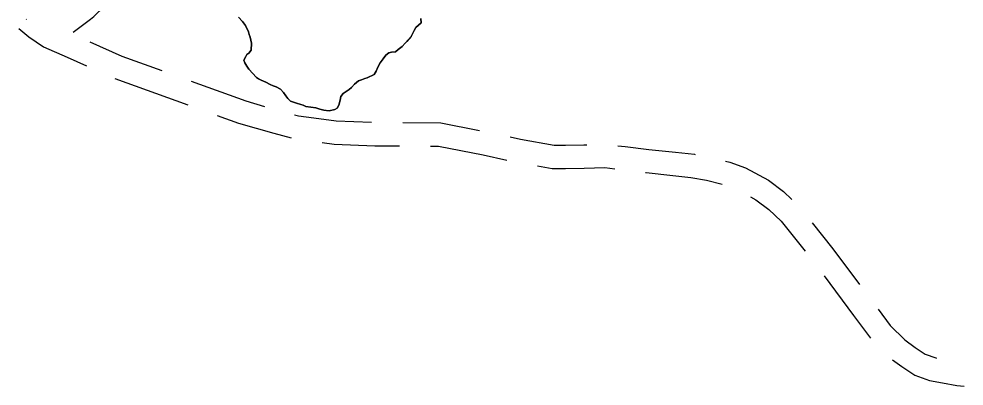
# Model space of a CAD drawing. Extents: x 3177185 to 3215018, y 812988 to 838321.
# Drawn here: x 3202786 to 3204003, y 831724 to 832197 of the extents above; entities that cross this region are included whole.
import ezdxf

# ---------------------------------------------------------------- set-up
doc = ezdxf.new("R2010")
doc.units = 0
for name, color, linetype in [('V-ROAD-CNTR', 7, 'Continuous'), ('V-SITE-VEGE', 7, 'Continuous'), ('V-TOPO-SHOR', 7, 'Continuous')]:
    doc.layers.add(name, color=color, linetype=linetype)

msp = doc.modelspace()

# ---------------------------------------------------------------- linework, layer by layer
at = {"layer": 'V-ROAD-CNTR'}
for p, q in [((3202795.5, 832196.5), (3202796, 832196.1)), ((3202909.6, 832120.5), (3203003.6, 832086.5))]:
    msp.add_line(p, q, dxfattribs=at)
for points in [[(3202878.3, 832196.9), (3202882.5, 832200), (3203018.4, 832331.9), (3203175, 832481.4), (3203519.5, 832755.1)], [(3202855.9, 832179.9), (3202878.3, 832196.9)], [(3202786.1, 832184.8), (3202799, 832174.1), (3202817.8, 832161.3), (3202848.1, 832147.8), (3202873, 832136.7)], [(3202877.4, 832167.5), (3202918.6, 832149.2), (3202970.3, 832130.5)], [(3203007.9, 832116.9), (3203078.3, 832091.4), (3203102.4, 832084.5)], [(3203041.2, 832072.9), (3203069, 832062.9), (3203114.4, 832049.8), (3203136.8, 832043.8)], [(3203141, 832073.7), (3203146.1, 832072.3), (3203165.8, 832069.5), (3203194.8, 832065.7), (3203240.3, 832064)], [(3203280.3, 832063.6), (3203329.5, 832063.3), (3203379.3, 832053.6)], [(3203418.5, 832045.2), (3203432.1, 832042.2), (3203475.3, 832034.6), (3203489.8, 832034.6), (3203513.4, 832035), (3203517.5, 832035.1)], [(3203176.4, 832037.9), (3203192.2, 832035.8), (3203244.6, 832033.8), (3203276.2, 832033.6)], [(3203316.2, 832033.4), (3203326.5, 832033.3), (3203384.1, 832022.1), (3203414.4, 832015.4)], [(3203557.3, 832033.8), (3203566.6, 832032.7), (3203597.1, 832029.1), (3203631.4, 832025.5), (3203655.8, 832022.8), (3203656.7, 832022.6)], [(3203453.7, 832008), (3203472.7, 832004.6), (3203490.1, 832004.6), (3203514, 832005), (3203540.6, 832005.7), (3203553.3, 832004.1)], [(3203695.8, 832014.1), (3203701.3, 832012.7), (3203721.8, 832005.5), (3203751.2, 831989.4), (3203770.7, 831974.7), (3203781.4, 831964.8)], [(3203593, 831999.4), (3203593.8, 831999.3), (3203628.2, 831995.7), (3203651.3, 831993.1), (3203671.4, 831989.3), (3203691.7, 831984.2)], [(3203728, 831967.9), (3203734.9, 831964.1), (3203751.5, 831951.6), (3203767.5, 831936.9), (3203798.4, 831898.1)], [(3203807.6, 831934.7), (3203834.2, 831901.3), (3203868.4, 831855.3)], [(3203822.8, 831866.4), (3203860.9, 831815.2), (3203882.6, 831786.3)], [(3203892.3, 831823.3), (3203908, 831802.4), (3203926.8, 831784), (3203940, 831774.2), (3203953.2, 831765.7), (3203966.6, 831760.7), (3203967.7, 831760.5)], [(3203911.1, 831758.3), (3203922.9, 831749.5), (3203939.7, 831738.7), (3203958.4, 831731.8), (3203975.2, 831728.5), (3203993.9, 831725.4), (3204003.1, 831724.5)]]:
    msp.add_lwpolyline(points, dxfattribs=at)
at = {"layer": 'V-SITE-VEGE'}
msp.add_lwpolyline([(3203068.7, 832199.2), (3203074, 832193.5), (3203077.7, 832188.5), (3203081.7, 832180.5), (3203082.7, 832176.8), (3203084.1, 832173.5), (3203085.4, 832165.8), (3203085.1, 832156.8), (3203082.1, 832153.1), (3203079.8, 832151.1), (3203078.1, 832148.5), (3203075.8, 832143.8), (3203077.1, 832140.4), (3203079.5, 832136.1), (3203082.2, 832132.4), (3203091.9, 832121.8), (3203094.5, 832119.8), (3203097.9, 832118.1), (3203104.2, 832115.5), (3203109.6, 832112.5), (3203113.6, 832110.8), (3203117.3, 832109.5), (3203122.9, 832106.8), (3203127, 832102.2), (3203130, 832098.2), (3203132.3, 832094.8), (3203136, 832091.2), (3203143.7, 832088.5), (3203152, 832085.9), (3203155.4, 832084.5), (3203168.4, 832082.6), (3203173.7, 832080.9), (3203178.7, 832079.6), (3203185.7, 832078.9), (3203193.1, 832080.6), (3203195.8, 832082.3), (3203198.1, 832086), (3203199.7, 832092.3), (3203200.7, 832097.3), (3203203.7, 832101), (3203211.4, 832106.3), (3203214.4, 832108.7), (3203218.4, 832113), (3203223.4, 832117.4), (3203227.4, 832118.7), (3203231.4, 832120.4), (3203234.7, 832121.4), (3203243.4, 832125.4), (3203246.1, 832129.8), (3203248.4, 832134.8), (3203251.4, 832140.5), (3203255, 832145.5), (3203258.7, 832150.2), (3203262.4, 832153.2), (3203266, 832154.2), (3203271, 832154.5), (3203274.4, 832157.5), (3203279.4, 832161.6), (3203283.4, 832165.6), (3203291, 832174.3), (3203293, 832177.9), (3203295, 832182.3), (3203297.3, 832186), (3203304, 832192), (3203303.7, 832197.7)], dxfattribs=at)
at = {"layer": 'V-TOPO-SHOR'}
for points in [[(3203234.7, 832121.4), (3203231.4, 832120.4), (3203227.4, 832118.7), (3203223.4, 832117.4), (3203218.4, 832113), (3203214.4, 832108.7), (3203211.4, 832106.3), (3203203.7, 832101), (3203200.7, 832097.3), (3203199.7, 832092.3), (3203198.1, 832086), (3203195.8, 832082.3), (3203193.1, 832080.6), (3203185.7, 832078.9), (3203181.7, 832079.2), (3203178.7, 832079.6), (3203173.7, 832080.9), (3203168.4, 832082.6), (3203155.4, 832084.5), (3203152, 832085.9), (3203149, 832086.9), (3203143.7, 832088.5), (3203136, 832091.2), (3203132.3, 832094.8), (3203130, 832098.2), (3203127, 832102.2), (3203122.9, 832106.8), (3203117.3, 832109.5), (3203113.6, 832110.8), (3203109.6, 832112.5), (3203104.2, 832115.5), (3203097.9, 832118.1), (3203094.5, 832119.8), (3203091.9, 832121.8), (3203082.2, 832132.4), (3203079.5, 832136.1), (3203077.1, 832140.4), (3203075.8, 832143.8), (3203078.1, 832148.5), (3203079.8, 832151.1), (3203082.1, 832153.1), (3203085.1, 832156.8), (3203085.4, 832165.8), (3203084.1, 832173.5), (3203082.7, 832176.8), (3203081.7, 832180.5), (3203077.7, 832188.5), (3203074, 832193.5), (3203068.7, 832199.2)], [(3203303.7, 832197.7), (3203304, 832192), (3203297.3, 832186), (3203295, 832182.3), (3203293, 832177.9), (3203291, 832174.3), (3203288.7, 832171.6), (3203285.4, 832167.9), (3203283.4, 832165.6), (3203279.4, 832161.6), (3203274.4, 832157.5), (3203271, 832154.5), (3203266, 832154.2), (3203262.4, 832153.2), (3203258.7, 832150.2), (3203255, 832145.5), (3203251.4, 832140.5), (3203248.4, 832134.8), (3203246.1, 832129.8), (3203243.4, 832125.4), (3203234.7, 832121.4)]]:
    msp.add_lwpolyline(points, dxfattribs=at)

doc.saveas('drawing.dxf')
